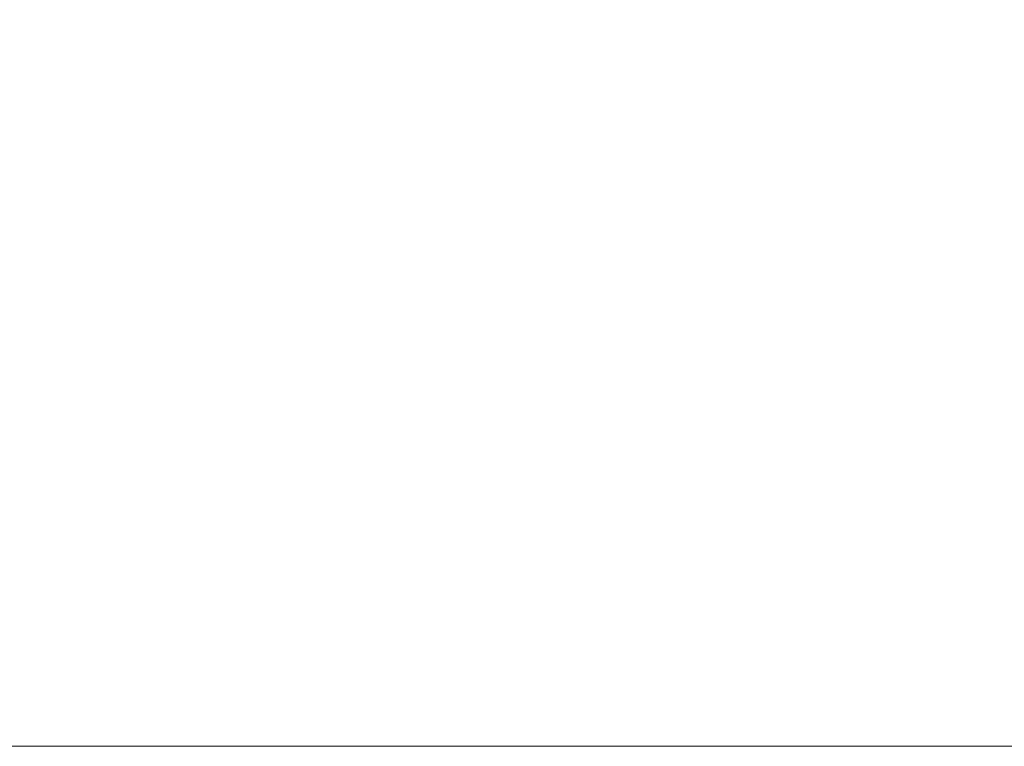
# Model space of a CAD drawing. Header units: millimetres. Extents: x -811 to 1340, y -192 to 870.
# Tile 476 of 656: x 677 to 686, y 214 to 220. Entities that reach past the tile are written whole.
import ezdxf

# ---------------------------------------------------------------- set-up
doc = ezdxf.new("R2010")
doc.units = ezdxf.units.MM
doc.header["$MEASUREMENT"] = 0
doc.layers.add('layer 1', color=7, linetype='Continuous')

msp = doc.modelspace()

# ---------------------------------------------------------------- linework, layer by layer
at = {"layer": 'layer 1', "color": 250, "lineweight": 9}
msp.add_open_spline([(728.8618, 229.1878), (728.8618, 229.1878), (728.8618, 214.0378), (728.8618, 214.0378), (728.8618, 214.0378), (728.8618, 214.0378), (708.8618, 214.0378), (708.8618, 214.0378), (708.8618, 214.0378), (708.8618, 214.0378), (708.8618, 217.0378), (708.8618, 217.0378), (708.8618, 217.0378), (708.8618, 217.0378), (688.8618, 217.0378), (688.8618, 217.0378), (688.8618, 217.0378), (688.8618, 217.0378), (688.8618, 214.0378), (688.8618, 214.0378), (688.8618, 214.0378), (688.8618, 214.0378), (668.8618, 214.0378), (668.8618, 214.0378), (668.8618, 214.0378), (668.8618, 214.0378), (668.8618, 229.1878), (668.8618, 229.1878), (668.8618, 229.1878), (668.8618, 229.1878), (671.8618, 229.1878), (671.8618, 229.1878), (671.8618, 229.1878), (671.8618, 229.1878), (671.8618, 248.8878), (671.8618, 248.8878), (671.8618, 248.8878), (671.8618, 248.8878), (668.8618, 248.8878), (668.8618, 248.8878), (668.8618, 248.8878), (668.8618, 248.8878), (668.8618, 264.0378), (668.8618, 264.0378), (668.8618, 264.0378), (668.8618, 264.0378), (688.8617, 264.0378), (688.8617, 264.0378), (688.8617, 264.0378), (688.8617, 258.5159), (693.3399, 254.0378), (698.8617, 254.0378), (698.8617, 254.0378), (704.3835, 254.0378), (708.8617, 258.5159), (708.8617, 264.0378), (708.8617, 264.0378), (708.8617, 264.0378), (728.8618, 264.0378), (728.8618, 264.0378), (728.8618, 264.0378), (728.8618, 264.0378), (728.8618, 248.8878), (728.8618, 248.8878), (728.8618, 248.8878), (728.8618, 248.8878), (725.8618, 248.8878), (725.8618, 248.8878), (725.8618, 248.8878), (725.8618, 248.8878), (725.8618, 229.1878), (725.8618, 229.1878), (725.8618, 229.1878), (725.8618, 229.1878), (728.8618, 229.1878), (728.8618, 229.1878)], degree=3, knots=[0, 0, 0, 0, 0.05, 0.05, 0.05, 0.05, 0.1, 0.1, 0.1, 0.1, 0.15, 0.15, 0.15, 0.15, 0.2, 0.2, 0.2, 0.2, 0.25, 0.25, 0.25, 0.25, 0.3, 0.3, 0.3, 0.3, 0.35, 0.35, 0.35, 0.35, 0.4, 0.4, 0.4, 0.4, 0.45, 0.45, 0.45, 0.45, 0.5, 0.5, 0.5, 0.5, 0.55, 0.55, 0.55, 0.55, 0.6, 0.6, 0.6, 0.6, 0.65, 0.65, 0.65, 0.65, 0.7, 0.7, 0.7, 0.7, 0.75, 0.75, 0.75, 0.75, 0.8, 0.8, 0.8, 0.8, 0.85, 0.85, 0.85, 0.85, 0.9, 0.9, 0.9, 0.9, 1, 1, 1, 1], dxfattribs=at)

doc.saveas('drawing.dxf')
